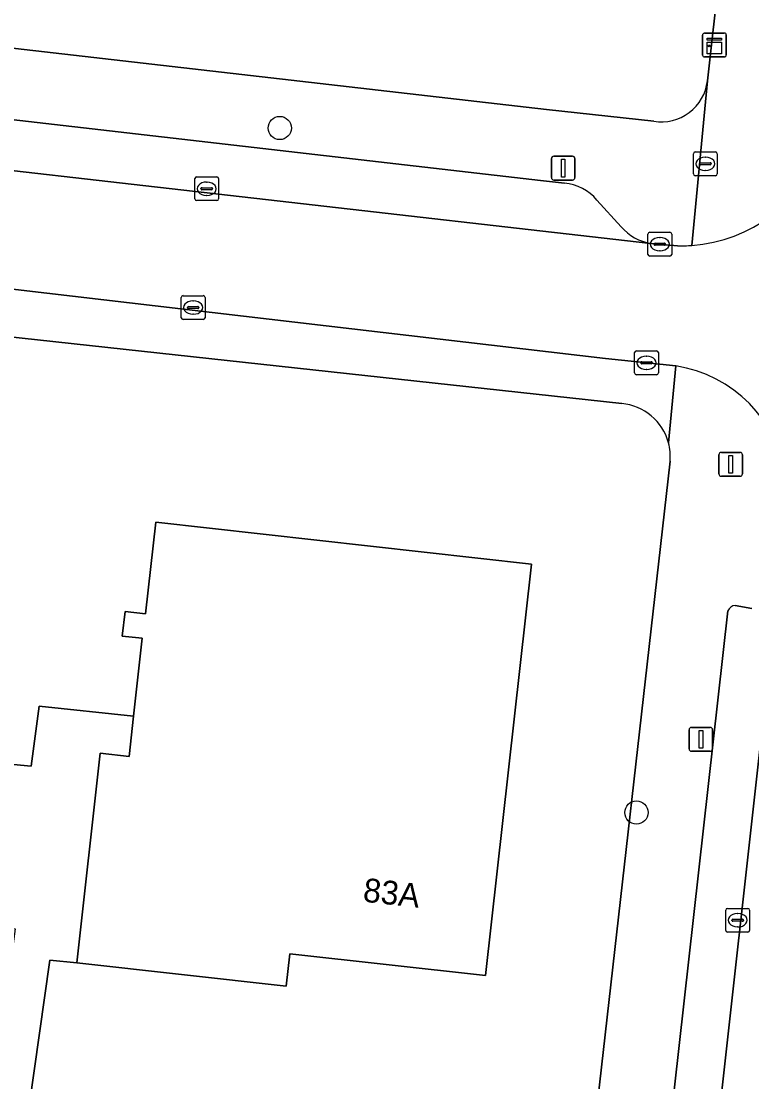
# Model space of a CAD drawing. Extents: x 161928 to 163071, y 386474 to 387428.
# Drawn here: x 162266.32 to 162297.05, y 387001.03 to 387045.64 of the extents above; entities that cross this region are included whole.
import ezdxf

# ---------------------------------------------------------------- set-up
doc = ezdxf.new("R2010")
doc.units = 0
for name, color, linetype in [('IMGEO_Boom', 7, 'Continuous'), ('IMGEO_Brandkraan', 7, 'Continuous'), ('IMGEO_Erf', 7, 'Continuous'), ('IMGEO_Groenvoorziening', 7, 'Continuous'), ('IMGEO_Kast', 7, 'Continuous'), ('IMGEO_Kolk', 7, 'Continuous'), ('IMGEO_Lichtmast', 7, 'Continuous'), ('IMGEO_Pand', 7, 'Continuous'), ('IMGEO_Pand_nummerreeks', 7, 'Continuous'), ('IMGEO_Parkeervlak_open', 7, 'Continuous'), ('IMGEO_Rijbaan_lokaal_open', 7, 'Continuous'), ('IMGEO_Voetpad_open', 7, 'Continuous')]:
    doc.layers.add(name, color=color, linetype=linetype)

msp = doc.modelspace()

# ---------------------------------------------------------------- linework, layer by layer
at = {"layer": 'IMGEO_Boom'}
for centre in [(162277.198, 387041.145), (162292.201, 387012.356)]:
    msp.add_circle(centre, 0.489, dxfattribs=at)
at = {"layer": 'IMGEO_Brandkraan'}
for p, q in [((162294.599, 387039.214), (162294.599, 387040.066)), ((162294.674, 387040.14), (162295.526, 387040.14)), ((162295.087, 387039.92), (162295.112, 387039.92)), ((162295.6, 387040.066), (162295.6, 387039.214)), ((162294.858, 387039.634), (162294.858, 387039.646)), ((162295.296, 387039.597), (162294.898, 387039.597)), ((162294.901, 387039.683), (162295.299, 387039.683)), ((162295.342, 387039.646), (162295.342, 387039.634)), ((162295.526, 387039.14), (162294.674, 387039.14)), ((162295.11, 387039.36), (162295.085, 387039.36))]:
    msp.add_line(p, q, dxfattribs=at)
for points in [[(162294.599, 387039.214), (162294.599, 387040.066)], [(162294.674, 387040.14), (162295.526, 387040.14)], [(162295.6, 387040.066), (162295.6, 387039.214)], [(162295.526, 387039.14), (162294.674, 387039.14)]]:
    msp.add_lwpolyline(points, dxfattribs=at)
for centre, radius, start, end in [((162294.676, 387040.064), 0.0765, 91.552, 178.448), ((162294.676, 387040.064), 0.0765, 91.552, 178.448), ((162295.524, 387040.064), 0.0765, 1.552, 88.448), ((162295.524, 387040.064), 0.0765, 1.552, 88.448), ((162294.898, 387039.643), 0.0403, 85.8775, 175.7526), ((162294.895, 387039.633), 0.0366, 178.938, 274.7102), ((162295.299, 387039.64), 0.043, 264.8664, 352.4533), ((162295.303, 387039.645), 0.0386, 1.7309, 96.639), ((162294.676, 387039.216), 0.0765, 181.552, 268.448), ((162294.676, 387039.216), 0.0765, 181.552, 268.448), ((162295.524, 387039.216), 0.0765, 271.552, 358.448), ((162295.524, 387039.216), 0.0765, 271.552, 358.448)]:
    msp.add_arc(centre, radius, start, end, dxfattribs=at)
for centre, major_axis, ratio, start_param, end_param in [((162295.086, 387039.64), (-0.387, 0.002), 0.722429, 4.712389, 7.853982), ((162295.111, 387039.64), (-0.39, 0.002), 0.717154, 1.570796, 4.712389)]:
    msp.add_ellipse(centre, major_axis=major_axis, ratio=ratio, start_param=start_param, end_param=end_param, dxfattribs=at)
at = {"layer": 'IMGEO_Erf'}
for points in [[(162295.188, 387043.126), (162297.677, 387065.408), (162292.667, 387065.968), (162292.38, 387063.408), (162287.066, 387064.003), (162287.329, 387066.347), (162284.849, 387066.625), (162284.587, 387064.256), (162279.394, 387064.829), (162274.489, 387065.371)], [(162202.596, 387051.794), (162288.423, 387041.928), (162292.928, 387041.432)]]:
    msp.add_lwpolyline(points, dxfattribs=at)
msp.add_arc((162293.248, 387043.359), 1.954, 260.5682, 353.1392, dxfattribs=at)
at = {"layer": 'IMGEO_Groenvoorziening'}
for points in [[(162291.581, 387029.555), (162256.179, 387033.419), (162255.624, 387028.283)], [(162256.479, 387027.144), (162256.966, 387027.106), (162263.197, 387026.418), (162262.856, 387023.172), (162262.516, 387019.927), (162262.174, 387016.665), (162261.973, 387014.754), (162266.747, 387014.304), (162267.077, 387016.83), (162271.046, 387016.413), (162271.412, 387019.683), (162270.574, 387019.777), (162270.689, 387020.81), (162271.548, 387020.714), (162271.979, 387024.574)], [(162290.321, 386998.054), (162293.618, 387027.136)], [(162271.979, 387024.574), (162287.783, 387022.808), (162285.849, 387005.499), (162277.625, 387006.418), (162277.472, 387005.048), (162268.663, 387006.033), (162267.521, 387006.143), (162266.654, 387000), (162266.57, 386999.408), (162287.87, 386996.318)]]:
    msp.add_lwpolyline(points, dxfattribs=at)
for centre, radius, start, end in [((162291.394, 387027.33), 2.232, 14.941, 85.1965), ((162291.389, 387027.33), 2.237, 355.0249, 14.921)]:
    msp.add_arc(centre, radius, start, end, dxfattribs=at)
at = {"layer": 'IMGEO_Kast'}
for p, q in [((162294.982, 387044.209), (162294.982, 387045.05)), ((162294.982, 387045.05), (162294.982, 387044.209)), ((162295.057, 387045.134), (162295.898, 387045.134)), ((162295.898, 387045.134), (162295.057, 387045.134)), ((162295.982, 387045.059), (162295.982, 387044.218)), ((162295.982, 387044.218), (162295.982, 387045.059)), ((162295.907, 387044.134), (162295.066, 387044.134)), ((162295.066, 387044.134), (162295.907, 387044.134))]:
    msp.add_line(p, q, dxfattribs=at)
for points in [[(162295.177, 387044.924), (162295.777, 387044.924), (162295.777, 387044.839), (162295.177, 387044.839), (162295.177, 387044.924)], [(162295.177, 387044.749), (162295.777, 387044.749), (162295.777, 387044.26), (162295.177, 387044.26), (162295.177, 387044.749)]]:
    msp.add_lwpolyline(points, dxfattribs=at)
msp.add_circle((162295.261, 387044.598), 0.0377, dxfattribs=at)
for centre, start, end in [((162295.06, 387045.056), 92.4484, 184.2845), ((162295.06, 387045.056), 92.4484, 184.2845), ((162295.904, 387045.056), 2.4484, 94.2845), ((162295.904, 387045.056), 2.4484, 94.2845), ((162295.06, 387044.212), 182.4484, 274.2845), ((162295.06, 387044.212), 182.4484, 274.2845), ((162295.904, 387044.212), 272.4484, 4.2845), ((162295.904, 387044.212), 272.4484, 4.2845)]:
    msp.add_arc(centre, 0.0779, start, end, dxfattribs=at)
at = {"layer": 'IMGEO_Kolk'}
for p, q in [((162273.626, 387038.165), (162273.626, 387039.017)), ((162273.701, 387039.091), (162274.553, 387039.091)), ((162274.627, 387039.017), (162274.627, 387038.165)), ((162273.885, 387038.585), (162273.885, 387038.597)), ((162274.323, 387038.548), (162273.925, 387038.548)), ((162273.928, 387038.634), (162274.326, 387038.634)), ((162274.114, 387038.871), (162274.139, 387038.871)), ((162274.369, 387038.597), (162274.369, 387038.585)), ((162274.553, 387038.091), (162273.701, 387038.091)), ((162274.137, 387038.311), (162274.112, 387038.311)), ((162292.758, 387036.758), (162293.61, 387036.758)), ((162292.683, 387035.832), (162292.683, 387036.684)), ((162292.942, 387036.252), (162292.942, 387036.264)), ((162292.985, 387036.301), (162293.383, 387036.301)), ((162293.171, 387036.538), (162293.196, 387036.538)), ((162293.426, 387036.264), (162293.426, 387036.252)), ((162293.684, 387036.684), (162293.684, 387035.832)), ((162293.38, 387036.215), (162292.982, 387036.215)), ((162293.194, 387035.978), (162293.169, 387035.978)), ((162293.61, 387035.758), (162292.758, 387035.758)), ((162273.129, 387034.094), (162273.981, 387034.094)), ((162273.054, 387033.168), (162273.054, 387034.02)), ((162273.313, 387033.588), (162273.313, 387033.6)), ((162273.356, 387033.637), (162273.754, 387033.637)), ((162273.542, 387033.874), (162273.567, 387033.874)), ((162273.797, 387033.6), (162273.797, 387033.588)), ((162274.055, 387034.02), (162274.055, 387033.168)), ((162273.751, 387033.551), (162273.353, 387033.551)), ((162273.565, 387033.314), (162273.54, 387033.314)), ((162273.981, 387033.094), (162273.129, 387033.094)), ((162292.124, 387030.845), (162292.124, 387031.697)), ((162292.199, 387031.771), (162293.051, 387031.771)), ((162292.612, 387031.551), (162292.637, 387031.551)), ((162293.125, 387031.697), (162293.125, 387030.845)), ((162292.383, 387031.265), (162292.383, 387031.277)), ((162292.821, 387031.228), (162292.423, 387031.228)), ((162292.426, 387031.314), (162292.824, 387031.314)), ((162292.635, 387030.991), (162292.61, 387030.991)), ((162292.867, 387031.277), (162292.867, 387031.265)), ((162293.051, 387030.771), (162292.199, 387030.771)), ((162295.959, 387007.4), (162295.959, 387008.252)), ((162296.034, 387008.326), (162296.886, 387008.326)), ((162296.96, 387008.252), (162296.96, 387007.4)), ((162296.218, 387007.82), (162296.218, 387007.832)), ((162296.656, 387007.783), (162296.258, 387007.783)), ((162296.261, 387007.869), (162296.659, 387007.869)), ((162296.447, 387008.106), (162296.472, 387008.106)), ((162296.702, 387007.832), (162296.702, 387007.82)), ((162296.886, 387007.326), (162296.034, 387007.326)), ((162296.47, 387007.546), (162296.445, 387007.546))]:
    msp.add_line(p, q, dxfattribs=at)
for points in [[(162273.626, 387038.165), (162273.626, 387039.017)], [(162273.701, 387039.091), (162274.553, 387039.091)], [(162274.627, 387039.017), (162274.627, 387038.165)], [(162274.553, 387038.091), (162273.701, 387038.091)], [(162292.758, 387036.758), (162293.61, 387036.758)], [(162292.683, 387035.832), (162292.683, 387036.684)], [(162293.684, 387036.684), (162293.684, 387035.832)], [(162293.61, 387035.758), (162292.758, 387035.758)], [(162273.129, 387034.094), (162273.981, 387034.094)], [(162273.054, 387033.168), (162273.054, 387034.02)], [(162274.055, 387034.02), (162274.055, 387033.168)], [(162273.981, 387033.094), (162273.129, 387033.094)], [(162292.124, 387030.845), (162292.124, 387031.697)], [(162292.199, 387031.771), (162293.051, 387031.771)], [(162293.125, 387031.697), (162293.125, 387030.845)], [(162293.051, 387030.771), (162292.199, 387030.771)], [(162295.959, 387007.4), (162295.959, 387008.252)], [(162296.034, 387008.326), (162296.886, 387008.326)], [(162296.96, 387008.252), (162296.96, 387007.4)], [(162296.886, 387007.326), (162296.034, 387007.326)]]:
    msp.add_lwpolyline(points, dxfattribs=at)
for centre, radius, start, end in [((162273.703, 387039.015), 0.0765, 91.552, 178.448), ((162273.703, 387039.015), 0.0765, 91.552, 178.448), ((162274.551, 387039.015), 0.0765, 1.552, 88.448), ((162274.551, 387039.015), 0.0765, 1.552, 88.448), ((162273.925, 387038.594), 0.0403, 85.8775, 175.7526), ((162273.922, 387038.584), 0.0366, 178.938, 274.7102), ((162274.326, 387038.591), 0.043, 264.8664, 352.4533), ((162274.33, 387038.596), 0.0386, 1.7309, 96.639), ((162273.703, 387038.167), 0.0765, 181.552, 268.448), ((162273.703, 387038.167), 0.0765, 181.552, 268.448), ((162274.551, 387038.167), 0.0765, 271.552, 358.448), ((162274.551, 387038.167), 0.0765, 271.552, 358.448), ((162292.76, 387036.682), 0.0765, 91.552, 178.448), ((162292.76, 387036.682), 0.0765, 91.552, 178.448), ((162293.608, 387036.682), 0.0765, 1.552, 88.448), ((162293.608, 387036.682), 0.0765, 1.552, 88.448), ((162292.982, 387036.261), 0.0403, 85.8775, 175.7526), ((162293.387, 387036.263), 0.0386, 1.7309, 96.639), ((162292.76, 387035.834), 0.0765, 181.552, 268.448), ((162292.76, 387035.834), 0.0765, 181.552, 268.448), ((162292.979, 387036.251), 0.0366, 178.938, 274.7102), ((162293.383, 387036.258), 0.043, 264.8664, 352.4533), ((162293.608, 387035.834), 0.0765, 271.552, 358.448), ((162293.608, 387035.834), 0.0765, 271.552, 358.448), ((162273.131, 387034.018), 0.0765, 91.552, 178.448), ((162273.131, 387034.018), 0.0765, 91.552, 178.448), ((162273.979, 387034.018), 0.0765, 1.552, 88.448), ((162273.979, 387034.018), 0.0765, 1.552, 88.448), ((162273.353, 387033.597), 0.0403, 85.8775, 175.7526), ((162273.35, 387033.587), 0.0366, 178.938, 274.7102), ((162273.754, 387033.594), 0.043, 264.8664, 352.4533), ((162273.758, 387033.599), 0.0386, 1.7309, 96.639), ((162273.131, 387033.17), 0.0765, 181.552, 268.448), ((162273.131, 387033.17), 0.0765, 181.552, 268.448), ((162273.979, 387033.17), 0.0765, 271.552, 358.448), ((162273.979, 387033.17), 0.0765, 271.552, 358.448), ((162292.201, 387031.695), 0.0765, 91.552, 178.448), ((162292.201, 387031.695), 0.0765, 91.552, 178.448), ((162293.049, 387031.695), 0.0765, 1.552, 88.448), ((162293.049, 387031.695), 0.0765, 1.552, 88.448), ((162292.423, 387031.274), 0.0403, 85.8775, 175.7526), ((162292.42, 387031.264), 0.0366, 178.938, 274.7102), ((162292.824, 387031.271), 0.043, 264.8664, 352.4533), ((162292.828, 387031.276), 0.0386, 1.7309, 96.639), ((162292.201, 387030.847), 0.0765, 181.552, 268.448), ((162292.201, 387030.847), 0.0765, 181.552, 268.448), ((162293.049, 387030.847), 0.0765, 271.552, 358.448), ((162293.049, 387030.847), 0.0765, 271.552, 358.448), ((162296.036, 387008.25), 0.0765, 91.552, 178.448), ((162296.036, 387008.25), 0.0765, 91.552, 178.448), ((162296.884, 387008.25), 0.0765, 1.552, 88.448), ((162296.884, 387008.25), 0.0765, 1.552, 88.448), ((162296.258, 387007.829), 0.0403, 85.8775, 175.7526), ((162296.255, 387007.819), 0.0366, 178.938, 274.7102), ((162296.659, 387007.826), 0.043, 264.8664, 352.4533), ((162296.663, 387007.831), 0.0386, 1.7309, 96.639), ((162296.036, 387007.402), 0.0765, 181.552, 268.448), ((162296.036, 387007.402), 0.0765, 181.552, 268.448), ((162296.884, 387007.402), 0.0765, 271.552, 358.448), ((162296.884, 387007.402), 0.0765, 271.552, 358.448)]:
    msp.add_arc(centre, radius, start, end, dxfattribs=at)
for centre, major_axis, ratio, start_param, end_param in [((162274.113, 387038.591), (-0.387, 0.002), 0.722429, 4.712389, 7.853982), ((162274.138, 387038.591), (-0.39, 0.002), 0.717154, 1.570796, 4.712389), ((162293.17, 387036.258), (-0.387, 0.002), 0.722429, 4.712389, 7.853982), ((162293.195, 387036.258), (-0.39, 0.002), 0.717154, 1.570796, 4.712389), ((162273.541, 387033.594), (-0.387, 0.002), 0.722429, 4.712389, 7.853982), ((162273.566, 387033.594), (-0.39, 0.002), 0.717154, 1.570796, 4.712389), ((162292.611, 387031.271), (-0.387, 0.002), 0.722429, 4.712389, 7.853982), ((162292.636, 387031.271), (-0.39, 0.002), 0.717154, 1.570796, 4.712389), ((162296.446, 387007.826), (-0.387, 0.002), 0.722429, 4.712389, 7.853982), ((162296.471, 387007.826), (-0.39, 0.002), 0.717154, 1.570796, 4.712389)]:
    msp.add_ellipse(centre, major_axis=major_axis, ratio=ratio, start_param=start_param, end_param=end_param, dxfattribs=at)
at = {"layer": 'IMGEO_Lichtmast'}
for p, q in [((162288.624, 387039.058), (162288.624, 387039.858)), ((162288.624, 387039.858), (162288.624, 387039.058)), ((162288.724, 387039.958), (162289.514, 387039.958)), ((162289.514, 387039.958), (162288.724, 387039.958)), ((162289.614, 387039.858), (162289.614, 387039.058)), ((162289.614, 387039.058), (162289.614, 387039.858)), ((162289.514, 387038.958), (162288.724, 387038.958)), ((162288.724, 387038.958), (162289.514, 387038.958)), ((162295.672, 387026.601), (162295.672, 387027.401)), ((162295.672, 387027.401), (162295.672, 387026.601)), ((162295.772, 387027.501), (162296.562, 387027.501)), ((162296.562, 387027.501), (162295.772, 387027.501)), ((162296.662, 387027.401), (162296.662, 387026.601)), ((162296.662, 387026.601), (162296.662, 387027.401)), ((162296.562, 387026.501), (162295.772, 387026.501)), ((162295.772, 387026.501), (162296.562, 387026.501)), ((162294.417, 387015.033), (162294.417, 387015.833)), ((162294.417, 387015.833), (162294.417, 387015.033)), ((162294.517, 387015.933), (162295.307, 387015.933)), ((162295.307, 387015.933), (162294.517, 387015.933)), ((162295.407, 387015.833), (162295.407, 387015.033)), ((162295.407, 387015.033), (162295.407, 387015.833)), ((162295.307, 387014.933), (162294.517, 387014.933)), ((162294.517, 387014.933), (162295.307, 387014.933))]:
    msp.add_line(p, q, dxfattribs=at)
for points in [[(162289.044, 387039.833), (162289.194, 387039.833), (162289.194, 387039.083), (162289.044, 387039.083), (162289.044, 387039.833)], [(162296.092, 387027.376), (162296.242, 387027.376), (162296.242, 387026.626), (162296.092, 387026.626), (162296.092, 387027.376)], [(162294.837, 387015.808), (162294.987, 387015.808), (162294.987, 387015.058), (162294.837, 387015.058), (162294.837, 387015.808)]]:
    msp.add_lwpolyline(points, dxfattribs=at)
for centre, start, end in [((162288.724, 387039.858), 90, 180), ((162288.724, 387039.858), 90, 180), ((162289.514, 387039.858), 0, 90), ((162289.514, 387039.858), 360, 90), ((162288.724, 387039.058), 180, 270), ((162288.724, 387039.058), 180, 270), ((162289.514, 387039.058), 270, 0), ((162289.514, 387039.058), 270, 0), ((162295.772, 387027.401), 90, 180), ((162295.772, 387027.401), 90, 180), ((162296.562, 387027.401), 0, 90), ((162296.562, 387027.401), 360, 90), ((162295.772, 387026.601), 180, 270), ((162295.772, 387026.601), 180, 270), ((162296.562, 387026.601), 270, 0), ((162296.562, 387026.601), 270, 0), ((162294.517, 387015.833), 90, 180), ((162294.517, 387015.833), 90, 180), ((162295.307, 387015.833), 0, 90), ((162295.307, 387015.833), 360, 90), ((162294.517, 387015.033), 180, 270), ((162294.517, 387015.033), 180, 270), ((162295.307, 387015.033), 270, 0), ((162295.307, 387015.033), 270, 0)]:
    msp.add_arc(centre, 0.1, start, end, dxfattribs=at)
at = {"layer": 'IMGEO_Pand'}
msp.add_lwpolyline([(162270.857, 387014.719), (162269.648, 387014.855), (162268.663, 387006.033), (162277.472, 387005.048), (162277.625, 387006.418), (162285.849, 387005.499), (162287.783, 387022.808), (162271.979, 387024.574), (162271.548, 387020.714), (162270.689, 387020.81), (162270.574, 387019.777), (162271.412, 387019.683), (162271.046, 387016.413)], close=True, dxfattribs=at)
at = {"layer": 'IMGEO_Parkeervlak_open'}
for points in [[(162289.168, 387038.822), (162288.165, 387038.944), (162213.325, 387047.577)], [(162209.297, 387045.816), (162292.807, 387036.295)], [(162291.563, 387036.991), (162290.537, 387038.11)], [(162294.227, 386986.475), (162295.968, 387002.165), (162298.15, 387021.823)], [(162296.049, 387020.839), (162292.361, 386987.901)], [(162297.053, 387020.942), (162296.352, 387021.064)]]:
    msp.add_lwpolyline(points, dxfattribs=at)
for centre, radius, start, end in [((162289.018, 387036.861), 1.967, 39.4237, 85.6195), ((162293.112, 387038.3), 2.028, 220.197, 261.3502), ((162296.376, 387020.715), 0.35, 93.9992, 159.194)]:
    msp.add_arc(centre, radius, start, end, dxfattribs=at)
at = {"layer": 'IMGEO_Rijbaan_lokaal_open'}
for points in [[(162298.5, 387024.808), (162298.15, 387021.823), (162295.968, 387002.165), (162294.227, 386986.475), (162294.124, 386985.61), (162298.102, 386985.188), (162299.988, 387002.128), (162301.966, 387020.029), (162309.685, 387088.77), (162311.81, 387107.808), (162314.145, 387128.5)], [(162293.928, 387036.193), (162292.807, 387036.295), (162209.297, 387045.816)], [(162184.213, 387043.306), (162187.102, 387043.012), (162194.737, 387042.328), (162202.099, 387041.543), (162210.343, 387040.623), (162217.274, 387039.85), (162223.604, 387039.144), (162231.014, 387038.317), (162250.997, 387036.088), (162256.711, 387035.451), (162290.902, 387031.456), (162293.855, 387031.139)]]:
    msp.add_lwpolyline(points, dxfattribs=at)
for centre, radius, start, end in [((162294.065, 387042.574), 6.382, 274.2329, 339.1187), ((162294.058, 387042.803), 6.611, 268.8711, 274.1438), ((162292.992, 387025.636), 5.57, 8.3508, 81.085)]:
    msp.add_arc(centre, radius, start, end, dxfattribs=at)
at = {"layer": 'IMGEO_Voetpad_open'}
for points in [[(162304.929, 387130.235), (162304.407, 387124.9), (162301.553, 387099.54), (162301.491, 387099.547), (162297.867, 387067.105), (162297.677, 387065.408), (162295.188, 387043.126), (162294.536, 387036.209)], [(162292.928, 387041.432), (162288.423, 387041.928), (162202.596, 387051.794)], [(162213.325, 387047.577), (162288.165, 387038.944), (162289.168, 387038.822)], [(162294.536, 387036.209), (162295.188, 387043.126)], [(162293.551, 387027.906), (162293.855, 387031.139), (162290.902, 387031.456), (162256.711, 387035.451), (162256.658, 387034.963), (162250.943, 387035.595), (162250.997, 387036.088), (162231.014, 387038.317), (162230.961, 387037.807), (162223.551, 387038.637), (162223.604, 387039.144), (162217.274, 387039.85), (162217.222, 387039.346), (162210.292, 387040.122), (162210.343, 387040.623), (162202.099, 387041.543)], [(162193.838, 387039.967), (162197.397, 387039.614), (162202.53, 387039.39), (162210.868, 387038.451), (162216.749, 387037.817), (162224.147, 387037.026), (162229.928, 387036.317), (162235.923, 387035.657), (162249.69, 387034.141), (162251.186, 387033.976), (162256.179, 387033.419), (162291.581, 387029.555)], [(162290.537, 387038.11), (162291.563, 387036.991)], [(162292.807, 387036.295), (162293.928, 387036.193)], [(162293.855, 387031.139), (162293.551, 387027.906)], [(162293.618, 387027.136), (162290.321, 386998.054)], [(162292.361, 386987.901), (162296.049, 387020.839)], [(162296.352, 387021.064), (162297.053, 387020.942)]]:
    msp.add_lwpolyline(points, dxfattribs=at)
msp.add_lwpolyline([(162266.57, 386999.408), (162266.654, 387000), (162267.521, 387006.143), (162268.663, 387006.033), (162269.648, 387014.855), (162270.857, 387014.719), (162271.046, 387016.413), (162267.077, 387016.83), (162266.747, 387014.304), (162261.973, 387014.754), (162261.835, 387013.435), (162261.495, 387010.19), (162261.265, 387007.999), (162266.075, 387007.463), (162265.057, 387000), (162265.004, 386999.609)], close=True, dxfattribs=at)
for centre, radius, start, end in [((162293.248, 387043.359), 1.954, 260.5682, 353.1392), ((162294.065, 387042.574), 6.382, 274.2329, 339.1187), ((162289.018, 387036.861), 1.967, 39.4237, 85.6195), ((162293.112, 387038.3), 2.028, 220.197, 261.3502), ((162294.058, 387042.803), 6.611, 268.8711, 274.1438), ((162292.992, 387025.636), 5.57, 8.3508, 81.085), ((162291.394, 387027.33), 2.232, 14.941, 85.1965), ((162291.389, 387027.33), 2.237, 355.0249, 14.921), ((162296.376, 387020.715), 0.35, 93.9992, 159.194)]:
    msp.add_arc(centre, radius, start, end, dxfattribs=at)

# ---------------------------------------------------------------- texts
at = {"layer": 'IMGEO_Pand_nummerreeks'}
msp.add_text('83A', height=1, rotation=353.6239, dxfattribs=at).set_placement((162280.669, 387008.614))

doc.saveas('drawing.dxf')
